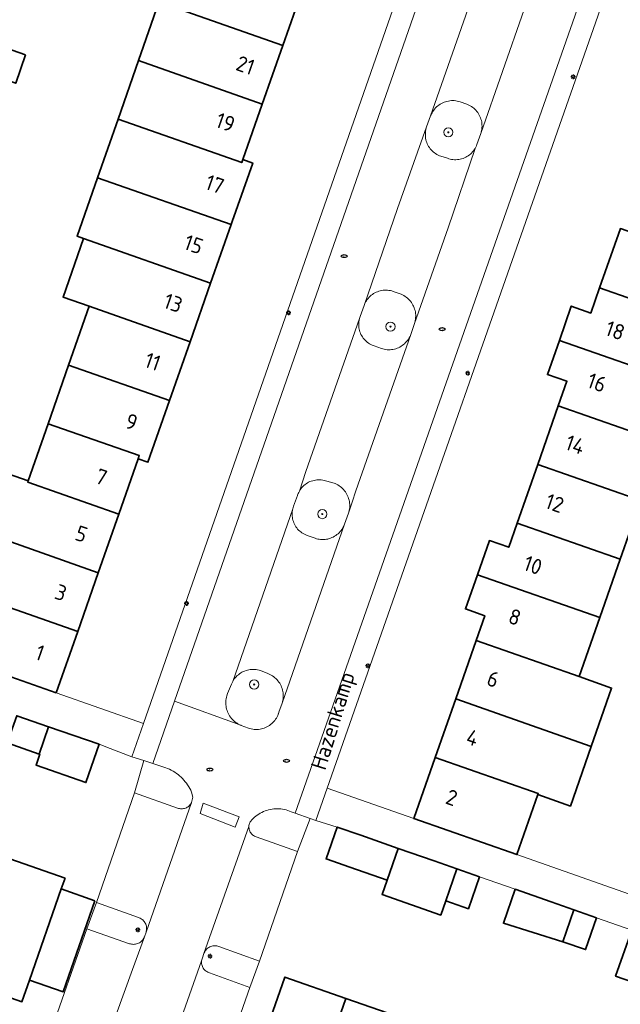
# Model space of a CAD drawing. Header units: metres. Extents: x 152610 to 160096, y 456114 to 462495.
# Tile 815 of 938: x 158101 to 158153, y 461413 to 461499. Entities that reach past the tile are written whole.
import ezdxf
from ezdxf.enums import TextEntityAlignment as Align

# ---------------------------------------------------------------- set-up
doc = ezdxf.new("R2010")
doc.units = ezdxf.units.M
doc.header["$LTSCALE"] = 0.5
doc.layers.get('0').update_dxf_attribs({"linetype": 'CONTINUOUS'})
for name, color, linetype, lineweight in [('B-PV-GR-BEPLANTING_CULTUUR_BODEMBEDEKKER-GV', 251, 'CONTINUOUS', 18), ('B-PV-GR-BEPLANTING_CULTUUR_HEESTERS-GV', 251, 'CONTINUOUS', 18), ('B-PV-GR-BOOM-S', 251, 'CONTINUOUS', 25), ('B-PV-IE-MEUBILAIR-S', 251, 'CONTINUOUS', 25), ('B-PV-OG-BEBOUWING-GV', 6, 'CONTINUOUS', 35), ('B-PV-OG-BEBOUWING-T18', 1, 'CONTINUOUS', 18), ('B-PV-OG-TOPOGRAFIE-T18', 1, 'CONTINUOUS', 18), ('B-PV-VH-OPENVERHARDING_BETONSTRAATSTEEN-GV', 251, 'CONTINUOUS', 18)]:
    doc.layers.add(name, color=color, linetype=linetype, lineweight=lineweight)
doc.styles.add('NLCS-ISO', font='NLCS-ISO.ttf')
doc.styles.add('NLCS-ISO-M750-T18', font='NLCS-ISO.ttf', dxfattribs={"height": 1.35})

# ---------------------------------------------------------------- blocks, each defined once
blk = doc.blocks.new('SIE-MEUBILAIR_PAAL_LICHTMAST-SO')
for points in [[(-0.62, 0), (-1, 0)], [(-0.71, 0.71), (-0.44, 0.44)], [(0, 1), (0, 0.62)], [(0.44, 0.44), (0.71, 0.71)], [(1, 0), (0.62, 0)], [(-0.71, -0.71), (-0.44, -0.44)], [(0, -0.62), (0, -1)], [(0.44, -0.44), (0.71, -0.71)]]:
    blk.add_lwpolyline(points)
blk.add_circle((0, 0), 0.5)
blk = doc.blocks.new('SIE-MEUBILAIR_PUT_RIOOLPUT-SO')
blk.add_ellipse((0, 0), major_axis=(1.25, 0), ratio=0.54)
at = {"style": 'NLCS-ISO'}
blk.add_text('ri', height=0.75, dxfattribs=at).set_placement((-0.04, 0.07), align=Align.MIDDLE_CENTER)
blk = doc.blocks.new('SGR-BOOM_GBKN-SO')
at = {"linetype": 'ByBlock', "lineweight": 18}
h = blk.add_hatch(color=0, dxfattribs=at)
h.dxf.hatch_style = 1
edge = h.paths.add_edge_path()
edge.add_arc((0, 0), 0.25, 0, 360)
at = {"color": 0, "linetype": 'ByBlock', "lineweight": 18}
for radius in [2, 0.25]:
    blk.add_circle((0, 0), radius, dxfattribs=at)
at = {"color": 0, "linetype": 'ByBlock', "lineweight": 18, "style": 'NLCS-ISO'}
blk.add_attdef('SOORT', (2.5, 0), '', height=1.5, dxfattribs=at)

msp = doc.modelspace()

# ---------------------------------------------------------------- linework, layer by layer
at = {"layer": 'B-PV-GR-BEPLANTING_CULTUUR_BODEMBEDEKKER-GV', "flags": 128}
for points in [[(158112.771, 461434.391), (158112.002, 461434.64), (158111.18, 461431.84), (158114.92, 461430.51), (158115.004, 461430.482), (158115.091, 461430.461), (158115.179, 461430.449), (158115.268, 461430.444), (158115.357, 461430.448), (158115.445, 461430.459), (158115.532, 461430.478), (158115.617, 461430.505), (158115.699, 461430.54), (158115.777, 461430.581), (158115.852, 461430.63), (158115.922, 461430.685), (158115.986, 461430.746), (158116.045, 461430.813), (158116.098, 461430.884), (158116.144, 461430.96), (158116.162, 461430.995), (158116.266, 461431.449), (158116.15, 461431.9), (158116.077, 461432.061), (158115.996, 461432.218), (158115.909, 461432.371), (158115.814, 461432.521), (158115.713, 461432.666), (158115.606, 461432.806), (158115.492, 461432.941), (158115.372, 461433.071), (158115.247, 461433.195), (158115.116, 461433.313), (158114.979, 461433.426), (158114.838, 461433.532), (158114.692, 461433.632), (158114.542, 461433.725), (158114.388, 461433.811), (158114.23, 461433.89), (158114.069, 461433.962), (158113.92, 461434.02)], [(158123.773, 461430.443), (158123.619, 461430.447), (158123.464, 461430.444), (158123.31, 461430.433), (158123.157, 461430.413), (158123.005, 461430.386), (158122.854, 461430.351), (158122.705, 461430.308), (158122.559, 461430.258), (158122.416, 461430.2), (158122.276, 461430.135), (158122.139, 461430.062), (158122.006, 461429.983), (158121.878, 461429.897), (158121.754, 461429.804), (158121.635, 461429.705), (158121.522, 461429.6), (158121.414, 461429.49), (158121.312, 461429.374), (158121.26, 461429.31), (158121.222, 461429.234), (158121.192, 461429.155), (158121.169, 461429.074), (158121.153, 461428.99), (158121.146, 461428.906), (158121.147, 461428.821), (158121.155, 461428.737), (158121.172, 461428.654), (158121.196, 461428.573), (158121.228, 461428.494), (158121.268, 461428.419), (158121.314, 461428.348), (158121.366, 461428.282), (158121.425, 461428.22), (158121.489, 461428.165), (158121.558, 461428.116), (158121.631, 461428.074), (158121.708, 461428.038), (158121.787, 461428.011), (158121.79, 461428.01), (158125.39, 461426.74), (158126.486, 461429.612), (158125.185, 461430.063), (158124.82, 461430.19), (158124.677, 461430.249), (158124.531, 461430.301), (158124.383, 461430.345), (158124.233, 461430.381), (158124.081, 461430.409), (158123.928, 461430.43)], [(158111.54, 461420.98), (158107.88, 461422.3), (158107.05, 461420.01), (158110.74, 461418.71), (158110.828, 461418.683), (158110.917, 461418.664), (158111.008, 461418.653), (158111.099, 461418.65), (158111.19, 461418.655), (158111.281, 461418.668), (158111.37, 461418.689), (158111.457, 461418.717), (158111.541, 461418.753), (158111.622, 461418.796), (158111.698, 461418.846), (158111.77, 461418.903), (158111.837, 461418.966), (158111.898, 461419.034), (158111.952, 461419.107), (158112, 461419.185), (158112.041, 461419.266), (158112.06, 461419.31), (158112.19, 461419.71), (158112.215, 461419.796), (158112.231, 461419.884), (158112.24, 461419.973), (158112.241, 461420.062), (158112.234, 461420.151), (158112.219, 461420.239), (158112.196, 461420.325), (158112.166, 461420.409), (158112.128, 461420.49), (158112.083, 461420.567), (158112.031, 461420.64), (158111.973, 461420.708), (158111.909, 461420.771), (158111.84, 461420.827), (158111.766, 461420.877), (158111.688, 461420.921), (158111.606, 461420.957)], [(158118.277, 461418.52), (158118.187, 461418.524), (158118.097, 461418.52), (158118.007, 461418.509), (158117.919, 461418.489), (158117.833, 461418.462), (158117.75, 461418.427), (158117.67, 461418.385), (158117.594, 461418.336), (158117.523, 461418.28), (158117.457, 461418.219), (158117.397, 461418.152), (158117.343, 461418.079), (158117.296, 461418.003), (158117.255, 461417.922), (158117.23, 461417.86), (158117.11, 461417.47), (158117.077, 461417.391), (158117.051, 461417.309), (158117.033, 461417.225), (158117.023, 461417.14), (158117.021, 461417.054), (158117.027, 461416.969), (158117.041, 461416.884), (158117.063, 461416.801), (158117.093, 461416.72), (158117.129, 461416.643), (158117.173, 461416.569), (158117.224, 461416.5), (158117.28, 461416.435), (158117.343, 461416.377), (158117.411, 461416.324), (158117.483, 461416.278), (158117.559, 461416.239), (158117.639, 461416.207), (158117.721, 461416.182), (158117.73, 461416.18), (158121.23, 461414.9), (158122.07, 461417.18), (158118.54, 461418.46), (158118.454, 461418.488), (158118.366, 461418.508)]]:
    msp.add_lwpolyline(points, close=True, dxfattribs=at)
at = {"layer": 'B-PV-GR-BEPLANTING_CULTUUR_HEESTERS-GV', "flags": 128}
for points in [[(158139.025, 461492.066), (158138.897, 461492.07), (158138.768, 461492.066), (158138.64, 461492.054), (158138.513, 461492.034), (158138.387, 461492.007), (158138.263, 461491.972), (158138.142, 461491.929), (158138.023, 461491.878), (158137.908, 461491.82), (158137.797, 461491.756), (158137.69, 461491.684), (158137.588, 461491.606), (158137.49, 461491.522), (158137.399, 461491.432), (158137.312, 461491.336), (158137.232, 461491.235), (158137.159, 461491.13), (158137.092, 461491.02), (158137.032, 461490.906), (158136.979, 461490.788), (158136.96, 461490.74), (158136.62, 461489.79), (158136.581, 461489.67), (158136.551, 461489.547), (158136.527, 461489.423), (158136.512, 461489.298), (158136.505, 461489.172), (158136.506, 461489.045), (158136.514, 461488.919), (158136.531, 461488.794), (158136.556, 461488.67), (158136.588, 461488.548), (158136.628, 461488.428), (158136.676, 461488.311), (158136.731, 461488.197), (158136.793, 461488.087), (158136.861, 461487.981), (158136.937, 461487.88), (158137.018, 461487.783), (158137.106, 461487.692), (158137.199, 461487.607), (158137.297, 461487.528), (158137.401, 461487.455), (158137.508, 461487.389), (158137.62, 461487.329), (158137.735, 461487.277), (158137.853, 461487.232), (158137.86, 461487.23), (158138.42, 461487.05), (158138.54, 461487.01), (158138.662, 461486.977), (158138.786, 461486.953), (158138.912, 461486.936), (158139.038, 461486.927), (158139.164, 461486.927), (158139.291, 461486.934), (158139.416, 461486.949), (158139.541, 461486.972), (158139.663, 461487.003), (158139.784, 461487.041), (158139.901, 461487.087), (158140.016, 461487.141), (158140.127, 461487.201), (158140.234, 461487.269), (158140.337, 461487.343), (158140.434, 461487.424), (158140.527, 461487.51), (158140.613, 461487.602), (158140.694, 461487.699), (158140.768, 461487.802), (158140.836, 461487.909), (158140.897, 461488.019), (158140.951, 461488.134), (158140.997, 461488.252), (158141, 461488.26), (158141.33, 461489.21), (158141.367, 461489.332), (158141.397, 461489.455), (158141.419, 461489.581), (158141.432, 461489.707), (158141.438, 461489.834), (158141.436, 461489.961), (158141.426, 461490.088), (158141.408, 461490.214), (158141.382, 461490.339), (158141.348, 461490.461), (158141.307, 461490.582), (158141.258, 461490.699), (158141.202, 461490.813), (158141.139, 461490.924), (158141.068, 461491.03), (158140.992, 461491.131), (158140.909, 461491.228), (158140.82, 461491.319), (158140.726, 461491.405), (158140.627, 461491.484), (158140.523, 461491.557), (158140.414, 461491.623), (158140.301, 461491.682), (158140.185, 461491.734), (158140.12, 461491.76), (158139.53, 461491.97), (158139.406, 461492.006), (158139.281, 461492.034), (158139.153, 461492.054)], [(158133.214, 461475.571), (158133.088, 461475.577), (158132.961, 461475.574), (158132.835, 461475.564), (158132.709, 461475.545), (158132.585, 461475.519), (158132.463, 461475.485), (158132.343, 461475.443), (158132.226, 461475.394), (158132.113, 461475.338), (158132.003, 461475.274), (158131.898, 461475.204), (158131.797, 461475.127), (158131.701, 461475.044), (158131.611, 461474.955), (158131.526, 461474.861), (158131.447, 461474.761), (158131.375, 461474.657), (158131.31, 461474.549), (158131.251, 461474.436), (158131.2, 461474.32), (158131.17, 461474.24), (158130.84, 461473.29), (158130.774, 461473.102), (158130.736, 461472.931), (158130.718, 461472.808), (158130.707, 461472.684), (158130.704, 461472.559), (158130.709, 461472.435), (158130.722, 461472.311), (158130.742, 461472.188), (158130.771, 461472.067), (158130.808, 461471.948), (158130.852, 461471.831), (158130.903, 461471.718), (158130.962, 461471.608), (158131.027, 461471.502), (158131.099, 461471.4), (158131.178, 461471.303), (158131.262, 461471.212), (158131.353, 461471.126), (158131.448, 461471.046), (158131.549, 461470.972), (158131.654, 461470.905), (158131.763, 461470.845), (158131.876, 461470.792), (158131.992, 461470.747), (158132.04, 461470.73), (158132.68, 461470.5), (158132.802, 461470.463), (158132.925, 461470.433), (158133.051, 461470.411), (158133.177, 461470.397), (158133.304, 461470.391), (158133.432, 461470.394), (158133.558, 461470.404), (158133.685, 461470.422), (158133.809, 461470.448), (158133.932, 461470.481), (158134.052, 461470.523), (158134.17, 461470.571), (158134.284, 461470.627), (158134.394, 461470.69), (158134.501, 461470.76), (158134.602, 461470.837), (158134.699, 461470.92), (158134.79, 461471.008), (158134.876, 461471.103), (158134.955, 461471.202), (158135.028, 461471.306), (158135.095, 461471.415), (158135.154, 461471.527), (158135.207, 461471.643), (158135.24, 461471.73), (158135.56, 461472.67), (158135.597, 461472.793), (158135.626, 461472.917), (158135.648, 461473.044), (158135.661, 461473.171), (158135.666, 461473.299), (158135.664, 461473.427), (158135.653, 461473.555), (158135.635, 461473.682), (158135.609, 461473.807), (158135.575, 461473.931), (158135.533, 461474.052), (158135.484, 461474.17), (158135.427, 461474.285), (158135.363, 461474.396), (158135.293, 461474.503), (158135.216, 461474.606), (158135.133, 461474.703), (158135.044, 461474.795), (158134.949, 461474.882), (158134.85, 461474.962), (158134.745, 461475.036), (158134.636, 461475.103), (158134.523, 461475.163), (158134.406, 461475.216), (158134.32, 461475.25), (158133.71, 461475.47), (158133.589, 461475.507), (158133.465, 461475.536), (158133.34, 461475.558)], [(158127.317, 461459.073), (158127.192, 461459.074), (158127.066, 461459.067), (158126.942, 461459.052), (158126.818, 461459.028), (158126.697, 461458.998), (158126.577, 461458.959), (158126.46, 461458.913), (158126.347, 461458.86), (158126.237, 461458.799), (158126.131, 461458.732), (158126.03, 461458.658), (158125.933, 461458.577), (158125.842, 461458.491), (158125.757, 461458.399), (158125.677, 461458.302), (158125.604, 461458.2), (158125.538, 461458.093), (158125.478, 461457.983), (158125.426, 461457.869), (158125.381, 461457.752), (158125.37, 461457.72), (158125.04, 461456.78), (158124.999, 461456.662), (158124.965, 461456.542), (158124.938, 461456.42), (158124.92, 461456.296), (158124.91, 461456.172), (158124.908, 461456.047), (158124.913, 461455.922), (158124.927, 461455.798), (158124.949, 461455.675), (158124.978, 461455.554), (158125.015, 461455.434), (158125.06, 461455.318), (158125.112, 461455.204), (158125.171, 461455.094), (158125.237, 461454.988), (158125.31, 461454.887), (158125.389, 461454.79), (158125.474, 461454.698), (158125.565, 461454.613), (158125.661, 461454.533), (158125.762, 461454.46), (158125.868, 461454.393), (158125.977, 461454.333), (158126.091, 461454.28), (158126.207, 461454.234), (158126.22, 461454.23), (158126.9, 461453.99), (158127.02, 461453.951), (158127.143, 461453.92), (158127.267, 461453.896), (158127.392, 461453.881), (158127.518, 461453.873), (158127.644, 461453.873), (158127.771, 461453.882), (158127.896, 461453.898), (158128.02, 461453.922), (158128.142, 461453.954), (158128.262, 461453.994), (158128.379, 461454.041), (158128.493, 461454.095), (158128.604, 461454.157), (158128.71, 461454.225), (158128.811, 461454.301), (158128.908, 461454.382), (158128.999, 461454.469), (158129.085, 461454.562), (158129.165, 461454.66), (158129.238, 461454.763), (158129.304, 461454.87), (158129.364, 461454.982), (158129.416, 461455.097), (158129.46, 461455.21), (158129.818, 461456.164), (158129.855, 461456.288), (158129.884, 461456.414), (158129.905, 461456.541), (158129.918, 461456.67), (158129.923, 461456.799), (158129.92, 461456.929), (158129.909, 461457.057), (158129.891, 461457.185), (158129.864, 461457.312), (158129.83, 461457.436), (158129.788, 461457.559), (158129.738, 461457.678), (158129.681, 461457.794), (158129.617, 461457.907), (158129.547, 461458.015), (158129.47, 461458.118), (158129.386, 461458.217), (158129.297, 461458.31), (158129.201, 461458.398), (158129.101, 461458.479), (158128.996, 461458.555), (158128.886, 461458.623), (158128.773, 461458.685), (158128.656, 461458.739), (158128.58, 461458.77), (158127.93, 461458.95), (158127.811, 461458.99), (158127.69, 461459.023), (158127.567, 461459.047), (158127.442, 461459.064)], [(158121.651, 461442.568), (158121.523, 461442.573), (158121.396, 461442.57), (158121.269, 461442.559), (158121.142, 461442.54), (158121.018, 461442.513), (158120.895, 461442.478), (158120.775, 461442.435), (158120.657, 461442.386), (158120.543, 461442.328), (158120.433, 461442.264), (158120.327, 461442.194), (158120.226, 461442.116), (158120.129, 461442.032), (158120.038, 461441.943), (158119.953, 461441.848), (158119.874, 461441.748), (158119.802, 461441.643), (158119.736, 461441.534), (158119.677, 461441.42), (158119.625, 461441.304), (158119.618, 461441.285), (158119.29, 461440.47), (158119.22, 461440.28), (158119.187, 461440.154), (158119.161, 461440.026), (158119.144, 461439.897), (158119.135, 461439.767), (158119.133, 461439.637), (158119.139, 461439.506), (158119.154, 461439.377), (158119.176, 461439.249), (158119.207, 461439.122), (158119.244, 461438.997), (158119.29, 461438.875), (158119.343, 461438.756), (158119.403, 461438.64), (158119.47, 461438.528), (158119.544, 461438.421), (158119.624, 461438.318), (158119.71, 461438.221), (158119.803, 461438.128), (158119.9, 461438.042), (158120.003, 461437.962), (158120.111, 461437.889), (158120.223, 461437.822), (158120.338, 461437.762), (158120.445, 461437.713), (158120.458, 461437.709), (158120.48, 461437.7), (158121.11, 461437.47), (158121.231, 461437.431), (158121.354, 461437.399), (158121.479, 461437.375), (158121.606, 461437.359), (158121.733, 461437.351), (158121.86, 461437.351), (158121.987, 461437.359), (158122.113, 461437.374), (158122.238, 461437.398), (158122.361, 461437.43), (158122.482, 461437.469), (158122.601, 461437.516), (158122.716, 461437.57), (158122.827, 461437.631), (158122.935, 461437.699), (158123.038, 461437.774), (158123.136, 461437.855), (158123.229, 461437.942), (158123.316, 461438.035), (158123.397, 461438.133), (158123.472, 461438.236), (158123.54, 461438.344), (158123.601, 461438.455), (158123.656, 461438.57), (158123.702, 461438.689), (158123.71, 461438.71), (158123.75, 461438.86), (158124.03, 461439.64), (158124.066, 461439.763), (158124.095, 461439.889), (158124.115, 461440.016), (158124.128, 461440.143), (158124.133, 461440.272), (158124.13, 461440.4), (158124.119, 461440.528), (158124.1, 461440.656), (158124.073, 461440.781), (158124.038, 461440.905), (158123.995, 461441.026), (158123.946, 461441.145), (158123.888, 461441.26), (158123.824, 461441.371), (158123.753, 461441.479), (158123.676, 461441.581), (158123.592, 461441.679), (158123.502, 461441.771), (158123.407, 461441.857), (158123.307, 461441.937), (158123.201, 461442.011), (158123.092, 461442.078), (158122.978, 461442.139), (158122.861, 461442.192), (158122.79, 461442.22), (158122.15, 461442.47), (158122.028, 461442.506), (158121.903, 461442.535), (158121.777, 461442.556)]]:
    msp.add_lwpolyline(points, close=True, dxfattribs=at)
at = {"layer": 'B-PV-OG-BEBOUWING-GV', "flags": 128}
for points in [[(158117.926, 461504.733), (158116.537, 461505.22), (158115.506, 461504.783), (158113.98, 461500.418), (158115.171, 461500), (158124.096, 461496.869), (158125.193, 461500), (158125.874, 461501.944), (158119.435, 461504.204), (158119.55, 461504.53), (158118.04, 461505.06)], [(158113.98, 461500.418), (158113.318, 461500.65), (158111.537, 461495.554), (158122.311, 461491.775), (158124.096, 461496.869), (158115.171, 461500)], [(158101.71, 461496.04), (158099.35, 461496.87), (158098.49, 461494.407), (158100.849, 461493.579)], [(158122.311, 461491.775), (158111.537, 461495.554), (158109.755, 461490.456), (158120.526, 461486.678), (158120.616, 461486.936)], [(158120.526, 461486.678), (158109.755, 461490.456), (158109.754, 461490.453), (158107.973, 461485.359), (158119.59, 461481.284), (158119.68, 461481.54), (158121.477, 461486.632), (158120.616, 461486.936)], [(158119.59, 461481.284), (158107.973, 461485.359), (158106.19, 461480.261), (158106.751, 461480.064), (158117.806, 461476.187)], [(158162.444, 461477.803), (158153.483, 461480.94), (158151.676, 461475.775), (158160.636, 461472.639)], [(158117.806, 461476.187), (158106.751, 461480.064), (158104.969, 461474.967), (158107.239, 461474.171), (158116.022, 461471.091)], [(158160.636, 461472.639), (158151.676, 461475.775), (158150.91, 461473.585), (158149.21, 461474.184), (158148.17, 461471.208), (158158.83, 461467.481)], [(158116.022, 461471.091), (158107.239, 461474.171), (158105.45, 461469.056), (158114.232, 461465.975)], [(158158.83, 461467.481), (158148.17, 461471.208), (158147.13, 461468.234), (158148.828, 461467.645), (158148.079, 461465.507), (158157.041, 461462.37)], [(158114.232, 461465.975), (158105.45, 461469.056), (158103.667, 461463.958), (158111.597, 461461.176), (158111.5, 461460.9), (158112.35, 461460.6)], [(158157.041, 461462.37), (158148.079, 461465.507), (158146.294, 461460.413), (158155.258, 461457.276)], [(158111.597, 461461.176), (158103.667, 461463.958), (158101.928, 461458.984), (158101.888, 461458.87), (158109.818, 461456.089), (158111.5, 461460.9)], [(158101.928, 461458.984), (158099.097, 461459.977), (158097.274, 461454.766), (158108.035, 461450.992), (158109.818, 461456.089), (158101.888, 461458.87)], [(158155.258, 461457.276), (158146.294, 461460.413), (158144.507, 461455.314), (158153.472, 461452.176)], [(158108.035, 461450.992), (158097.274, 461454.766), (158095.485, 461449.65), (158106.246, 461445.875)], [(158153.472, 461452.176), (158144.507, 461455.314), (158143.768, 461453.204), (158142.076, 461453.791), (158141.032, 461450.815), (158151.688, 461447.079)], [(158151.688, 461447.079), (158141.032, 461450.815), (158139.99, 461447.843), (158141.681, 461447.246), (158140.932, 461445.103), (158149.897, 461441.964)], [(158106.246, 461445.875), (158095.485, 461449.65), (158093.616, 461444.307), (158096.45, 461443.32), (158104.38, 461440.54)], [(158149.897, 461441.964), (158140.932, 461445.103), (158139.151, 461440.007), (158150.945, 461435.878), (158152.72, 461440.947), (158149.891, 461441.946)], [(158150.945, 461435.878), (158139.151, 461440.007), (158137.369, 461434.909), (158146.33, 461431.772), (158146.297, 461431.678), (158149.128, 461430.686)], [(158103.703, 461437.59), (158100.93, 461438.55), (158100.11, 461436.18), (158102.874, 461435.212)], [(158108.112, 461436.065), (158103.703, 461437.59), (158102.874, 461435.212), (158102.944, 461435.187), (158102.617, 461434.252), (158106.959, 461432.733)], [(158146.33, 461431.772), (158137.369, 461434.909), (158135.51, 461429.59), (158144.47, 461426.46), (158146.297, 461431.678)], [(158130.891, 461428.138), (158128.833, 461428.857), (158127.863, 461426.081), (158129.921, 461425.363), (158133.176, 461424.225), (158134.146, 461427)], [(158137.263, 461425.911), (158134.146, 461427), (158133.176, 461424.225), (158132.743, 461422.987), (158137.845, 461421.204), (158138.276, 461422.443), (158139.246, 461425.218)], [(158105.139, 461424.412), (158099.757, 461426.291), (158098.775, 461423.457), (158096.009, 461415.523), (158101.38, 461413.65), (158102.039, 461415.538), (158104.809, 461423.468)], [(158141.228, 461424.525), (158139.246, 461425.218), (158138.276, 461422.443), (158140.258, 461421.75)], [(158107.736, 461422.446), (158104.809, 461423.468), (158102.039, 461415.538), (158104.967, 461414.516)], [(158148.465, 461418.882), (158149.435, 461421.657), (158147.453, 461422.35), (158144.331, 461423.441), (158143.304, 461420.493)], [(158151.417, 461420.964), (158149.435, 461421.657), (158148.465, 461418.882), (158150.447, 461418.189)], [(158155.829, 461416.308), (158156.799, 461419.083), (158154.817, 461419.776), (158154.467, 461419.898), (158153.068, 461415.89), (158155.399, 461415.077)], [(158129.582, 461413.943), (158124.27, 461415.8), (158121.13, 461406.84), (158126.45, 461404.982)], [(158134.682, 461412.161), (158129.582, 461413.943), (158126.45, 461404.982), (158131.551, 461403.2)]]:
    msp.add_lwpolyline(points, close=True, dxfattribs=at)
at = {"layer": 'B-PV-VH-OPENVERHARDING_BETONSTRAATSTEEN-GV', "flags": 128}
for points in [[(158138.094, 461506.905), (158137.831, 461508.269), (158136.3, 461507.531), (158133.67, 461500), (158111.97, 461437.86), (158110.95, 461434.98), (158112.002, 461434.64), (158112.771, 461434.391), (158114.668, 461439.822), (158135.683, 461500)], [(158151.9, 461500.5), (158150.107, 461501.128), (158149.932, 461500.628), (158149.712, 461500), (158125.185, 461430.063), (158126.486, 461429.612), (158126.98, 461429.44), (158127.961, 461432.237), (158151.725, 461500)], [(158136.581, 461489.67), (158136.62, 461489.79), (158134.07, 461482.69), (158131.17, 461474.24), (158131.2, 461474.32), (158131.251, 461474.436), (158131.31, 461474.549), (158131.375, 461474.657), (158131.447, 461474.761), (158131.526, 461474.861), (158131.611, 461474.955), (158131.701, 461475.044), (158131.797, 461475.127), (158131.898, 461475.204), (158132.003, 461475.274), (158132.113, 461475.338), (158132.226, 461475.394), (158132.343, 461475.443), (158132.463, 461475.485), (158132.585, 461475.519), (158132.709, 461475.545), (158132.835, 461475.564), (158132.961, 461475.574), (158133.088, 461475.577), (158133.214, 461475.571), (158133.34, 461475.558), (158133.465, 461475.536), (158133.589, 461475.507), (158133.71, 461475.47), (158134.32, 461475.25), (158134.406, 461475.216), (158134.523, 461475.163), (158134.636, 461475.103), (158134.745, 461475.036), (158134.85, 461474.962), (158134.949, 461474.882), (158135.044, 461474.795), (158135.133, 461474.703), (158135.216, 461474.606), (158135.293, 461474.503), (158135.363, 461474.396), (158135.427, 461474.285), (158135.484, 461474.17), (158135.533, 461474.052), (158135.575, 461473.931), (158135.609, 461473.807), (158135.635, 461473.682), (158135.653, 461473.555), (158135.664, 461473.427), (158135.666, 461473.299), (158135.661, 461473.171), (158135.648, 461473.044), (158135.626, 461472.917), (158135.597, 461472.793), (158135.56, 461472.67), (158138.49, 461480.99), (158140.836, 461487.909), (158140.768, 461487.802), (158140.694, 461487.699), (158140.613, 461487.602), (158140.527, 461487.51), (158140.434, 461487.424), (158140.337, 461487.343), (158140.234, 461487.269), (158140.127, 461487.201), (158140.016, 461487.141), (158139.901, 461487.087), (158139.784, 461487.041), (158139.663, 461487.003), (158139.541, 461486.972), (158139.416, 461486.949), (158139.291, 461486.934), (158139.164, 461486.927), (158139.038, 461486.927), (158138.912, 461486.936), (158138.786, 461486.953), (158138.662, 461486.977), (158138.54, 461487.01), (158138.42, 461487.05), (158137.86, 461487.23), (158137.853, 461487.232), (158137.735, 461487.277), (158137.62, 461487.329), (158137.508, 461487.389), (158137.401, 461487.455), (158137.297, 461487.528), (158137.199, 461487.607), (158137.106, 461487.692), (158137.018, 461487.783), (158136.937, 461487.88), (158136.861, 461487.981), (158136.793, 461488.087), (158136.731, 461488.197), (158136.676, 461488.311), (158136.628, 461488.428), (158136.588, 461488.548), (158136.556, 461488.67), (158136.531, 461488.794), (158136.514, 461488.919), (158136.506, 461489.045), (158136.505, 461489.172), (158136.512, 461489.298), (158136.527, 461489.423), (158136.551, 461489.547)], [(158130.736, 461472.931), (158130.774, 461473.102), (158126.11, 461459.8), (158125.538, 461458.093), (158125.604, 461458.2), (158125.677, 461458.302), (158125.757, 461458.399), (158125.842, 461458.491), (158125.933, 461458.577), (158126.03, 461458.658), (158126.131, 461458.732), (158126.237, 461458.799), (158126.347, 461458.86), (158126.46, 461458.913), (158126.577, 461458.959), (158126.697, 461458.998), (158126.818, 461459.028), (158126.942, 461459.052), (158127.066, 461459.067), (158127.192, 461459.074), (158127.317, 461459.073), (158127.442, 461459.064), (158127.567, 461459.047), (158127.69, 461459.023), (158127.811, 461458.99), (158127.93, 461458.95), (158128.58, 461458.77), (158128.656, 461458.739), (158128.773, 461458.685), (158128.886, 461458.623), (158128.996, 461458.555), (158129.101, 461458.479), (158129.201, 461458.398), (158129.297, 461458.31), (158129.386, 461458.217), (158129.47, 461458.118), (158129.547, 461458.015), (158129.617, 461457.907), (158129.681, 461457.794), (158129.738, 461457.678), (158129.788, 461457.559), (158129.83, 461457.436), (158129.864, 461457.312), (158129.891, 461457.185), (158129.909, 461457.057), (158129.92, 461456.929), (158129.923, 461456.799), (158129.918, 461456.67), (158129.905, 461456.541), (158129.884, 461456.414), (158129.855, 461456.288), (158129.818, 461456.164), (158130.149, 461457.137), (158130.45, 461458.12), (158135.24, 461471.73), (158135.207, 461471.643), (158135.154, 461471.527), (158135.095, 461471.415), (158135.028, 461471.306), (158134.955, 461471.202), (158134.876, 461471.103), (158134.79, 461471.008), (158134.699, 461470.92), (158134.602, 461470.837), (158134.501, 461470.76), (158134.394, 461470.69), (158134.284, 461470.627), (158134.17, 461470.571), (158134.052, 461470.523), (158133.932, 461470.481), (158133.809, 461470.448), (158133.685, 461470.422), (158133.558, 461470.404), (158133.432, 461470.394), (158133.304, 461470.391), (158133.177, 461470.397), (158133.051, 461470.411), (158132.925, 461470.433), (158132.802, 461470.463), (158132.68, 461470.5), (158132.04, 461470.73), (158131.992, 461470.747), (158131.876, 461470.792), (158131.763, 461470.845), (158131.654, 461470.905), (158131.549, 461470.972), (158131.448, 461471.046), (158131.353, 461471.126), (158131.262, 461471.212), (158131.178, 461471.303), (158131.099, 461471.4), (158131.027, 461471.502), (158130.962, 461471.608), (158130.903, 461471.718), (158130.852, 461471.831), (158130.808, 461471.948), (158130.771, 461472.067), (158130.742, 461472.188), (158130.722, 461472.311), (158130.709, 461472.435), (158130.704, 461472.559), (158130.707, 461472.684), (158130.718, 461472.808)], [(158124.938, 461456.42), (158124.965, 461456.542), (158119.736, 461441.534), (158119.802, 461441.643), (158119.874, 461441.748), (158119.953, 461441.848), (158120.038, 461441.943), (158120.129, 461442.032), (158120.226, 461442.116), (158120.327, 461442.194), (158120.433, 461442.264), (158120.543, 461442.328), (158120.657, 461442.386), (158120.775, 461442.435), (158120.895, 461442.478), (158121.018, 461442.513), (158121.142, 461442.54), (158121.269, 461442.559), (158121.396, 461442.57), (158121.523, 461442.573), (158121.651, 461442.568), (158121.777, 461442.556), (158121.903, 461442.535), (158122.028, 461442.506), (158122.15, 461442.47), (158122.79, 461442.22), (158122.861, 461442.192), (158122.978, 461442.139), (158123.092, 461442.078), (158123.201, 461442.011), (158123.307, 461441.937), (158123.407, 461441.857), (158123.502, 461441.771), (158123.592, 461441.679), (158123.676, 461441.581), (158123.753, 461441.479), (158123.824, 461441.371), (158123.888, 461441.26), (158123.946, 461441.145), (158123.995, 461441.026), (158124.038, 461440.905), (158124.073, 461440.781), (158124.1, 461440.656), (158124.119, 461440.528), (158124.13, 461440.4), (158124.133, 461440.272), (158124.128, 461440.143), (158124.115, 461440.016), (158124.095, 461439.889), (158124.066, 461439.763), (158124.03, 461439.64), (158129.46, 461455.21), (158129.416, 461455.097), (158129.364, 461454.982), (158129.304, 461454.87), (158129.238, 461454.763), (158129.165, 461454.66), (158129.085, 461454.562), (158128.999, 461454.469), (158128.908, 461454.382), (158128.811, 461454.301), (158128.71, 461454.225), (158128.604, 461454.157), (158128.493, 461454.095), (158128.379, 461454.041), (158128.262, 461453.994), (158128.142, 461453.954), (158128.02, 461453.922), (158127.896, 461453.898), (158127.771, 461453.882), (158127.644, 461453.873), (158127.518, 461453.873), (158127.392, 461453.881), (158127.267, 461453.896), (158127.143, 461453.92), (158127.02, 461453.951), (158126.9, 461453.99), (158126.22, 461454.23), (158126.207, 461454.234), (158126.091, 461454.28), (158125.977, 461454.333), (158125.868, 461454.393), (158125.762, 461454.46), (158125.661, 461454.533), (158125.565, 461454.613), (158125.474, 461454.698), (158125.389, 461454.79), (158125.31, 461454.887), (158125.237, 461454.988), (158125.171, 461455.094), (158125.112, 461455.204), (158125.06, 461455.318), (158125.015, 461455.434), (158124.978, 461455.554), (158124.949, 461455.675), (158124.927, 461455.798), (158124.913, 461455.922), (158124.908, 461456.047), (158124.91, 461456.172), (158124.92, 461456.296)], [(158114.92, 461430.51), (158111.18, 461431.84), (158107.88, 461422.3), (158111.54, 461420.98), (158111.606, 461420.957), (158111.688, 461420.921), (158111.766, 461420.877), (158111.84, 461420.827), (158111.909, 461420.771), (158111.973, 461420.708), (158112.031, 461420.64), (158112.083, 461420.567), (158112.128, 461420.49), (158112.166, 461420.409), (158112.196, 461420.325), (158112.219, 461420.239), (158112.234, 461420.151), (158112.241, 461420.062), (158112.24, 461419.973), (158112.231, 461419.884), (158112.215, 461419.796), (158112.19, 461419.71), (158116.162, 461430.995), (158116.144, 461430.96), (158116.098, 461430.884), (158116.045, 461430.813), (158115.986, 461430.746), (158115.922, 461430.685), (158115.852, 461430.63), (158115.777, 461430.581), (158115.699, 461430.54), (158115.617, 461430.505), (158115.532, 461430.478), (158115.445, 461430.459), (158115.357, 461430.448), (158115.268, 461430.444), (158115.179, 461430.449), (158115.091, 461430.461), (158115.004, 461430.482)], [(158120.287, 461429.741), (158117.172, 461430.925), (158116.898, 461430.041), (158119.941, 461428.845)], [(158116.898, 461430.041), (158117.172, 461430.925), (158120.287, 461429.741), (158119.941, 461428.845)], [(158121.147, 461428.821), (158121.146, 461428.906), (158117.23, 461417.86), (158117.255, 461417.922), (158117.296, 461418.003), (158117.343, 461418.079), (158117.397, 461418.152), (158117.457, 461418.219), (158117.523, 461418.28), (158117.594, 461418.336), (158117.67, 461418.385), (158117.75, 461418.427), (158117.833, 461418.462), (158117.919, 461418.489), (158118.007, 461418.509), (158118.097, 461418.52), (158118.187, 461418.524), (158118.277, 461418.52), (158118.366, 461418.508), (158118.454, 461418.488), (158118.54, 461418.46), (158122.07, 461417.18), (158125.39, 461426.74), (158121.79, 461428.01), (158121.787, 461428.011), (158121.708, 461428.038), (158121.631, 461428.074), (158121.558, 461428.116), (158121.489, 461428.165), (158121.425, 461428.22), (158121.366, 461428.282), (158121.314, 461428.348), (158121.268, 461428.419), (158121.228, 461428.494), (158121.196, 461428.573), (158121.172, 461428.654), (158121.155, 461428.737)], [(158117.023, 461417.14), (158117.033, 461417.225), (158113.4, 461406.94), (158117.89, 461405.39), (158121.23, 461414.9), (158117.73, 461416.18), (158117.721, 461416.182), (158117.639, 461416.207), (158117.559, 461416.239), (158117.483, 461416.278), (158117.411, 461416.324), (158117.343, 461416.377), (158117.28, 461416.435), (158117.224, 461416.5), (158117.173, 461416.569), (158117.129, 461416.643), (158117.093, 461416.72), (158117.063, 461416.801), (158117.041, 461416.884), (158117.027, 461416.969), (158117.021, 461417.054)]]:
    msp.add_lwpolyline(points, close=True, dxfattribs=at)
for points in [[(158145.112, 461500), (158141.33, 461489.21), (158141, 461488.26), (158140.997, 461488.252), (158140.951, 461488.134), (158140.897, 461488.019), (158140.836, 461487.909), (158138.49, 461480.99), (158135.56, 461472.67), (158135.24, 461471.73), (158130.45, 461458.12), (158130.149, 461457.137), (158129.818, 461456.164), (158129.46, 461455.21), (158124.03, 461439.64), (158123.75, 461438.86), (158123.71, 461438.71), (158123.702, 461438.689), (158123.656, 461438.57), (158123.601, 461438.455), (158123.54, 461438.344), (158123.472, 461438.236), (158123.397, 461438.133), (158123.316, 461438.035), (158123.229, 461437.942), (158123.136, 461437.855), (158123.038, 461437.774), (158122.935, 461437.699), (158122.827, 461437.631), (158122.716, 461437.57), (158122.601, 461437.516), (158122.482, 461437.469), (158122.361, 461437.43), (158122.238, 461437.398), (158122.113, 461437.374), (158121.987, 461437.359), (158121.86, 461437.351), (158121.733, 461437.351), (158121.606, 461437.359), (158121.479, 461437.375), (158121.354, 461437.399), (158121.231, 461437.431), (158121.11, 461437.47), (158120.48, 461437.7), (158120.458, 461437.709), (158120.445, 461437.713), (158114.668, 461439.822), (158112.771, 461434.391), (158113.92, 461434.02), (158114.069, 461433.962), (158114.23, 461433.89), (158114.388, 461433.811), (158114.542, 461433.725), (158114.692, 461433.632), (158114.838, 461433.532), (158114.979, 461433.426), (158115.116, 461433.313), (158115.247, 461433.195), (158115.372, 461433.071), (158115.492, 461432.941), (158115.606, 461432.806), (158115.713, 461432.666), (158115.814, 461432.521), (158115.909, 461432.371), (158115.996, 461432.218), (158116.077, 461432.061), (158116.15, 461431.9), (158116.266, 461431.449), (158116.162, 461430.995), (158112.19, 461419.71), (158112.06, 461419.31), (158111.02, 461416.45), (158108.007, 461408.138)], [(158113.4, 461406.94), (158117.033, 461417.225), (158117.051, 461417.309), (158117.077, 461417.391), (158117.11, 461417.47), (158117.23, 461417.86), (158121.146, 461428.906), (158121.153, 461428.99), (158121.169, 461429.074), (158121.192, 461429.155), (158121.222, 461429.234), (158121.26, 461429.31), (158121.312, 461429.374), (158121.414, 461429.49), (158121.522, 461429.6), (158121.635, 461429.705), (158121.754, 461429.804), (158121.878, 461429.897), (158122.006, 461429.983), (158122.139, 461430.062), (158122.276, 461430.135), (158122.416, 461430.2), (158122.559, 461430.258), (158122.705, 461430.308), (158122.854, 461430.351), (158123.005, 461430.386), (158123.157, 461430.413), (158123.31, 461430.433), (158123.464, 461430.444), (158123.619, 461430.447), (158123.773, 461430.443), (158123.928, 461430.43), (158124.081, 461430.409), (158124.233, 461430.381), (158124.383, 461430.345), (158124.531, 461430.301), (158124.677, 461430.249), (158124.82, 461430.19), (158125.185, 461430.063), (158149.712, 461500)], [(158135.683, 461500), (158114.668, 461439.822), (158120.445, 461437.713), (158120.338, 461437.762), (158120.223, 461437.822), (158120.111, 461437.889), (158120.003, 461437.962), (158119.9, 461438.042), (158119.803, 461438.128), (158119.71, 461438.221), (158119.624, 461438.318), (158119.544, 461438.421), (158119.47, 461438.528), (158119.403, 461438.64), (158119.343, 461438.756), (158119.29, 461438.875), (158119.244, 461438.997), (158119.207, 461439.122), (158119.176, 461439.249), (158119.154, 461439.377), (158119.139, 461439.506), (158119.133, 461439.637), (158119.135, 461439.767), (158119.144, 461439.897), (158119.161, 461440.026), (158119.187, 461440.154), (158119.22, 461440.28), (158119.29, 461440.47), (158119.618, 461441.285), (158119.625, 461441.304), (158119.677, 461441.42), (158119.736, 461441.534), (158124.965, 461456.542), (158124.999, 461456.662), (158125.04, 461456.78), (158125.37, 461457.72), (158125.381, 461457.752), (158125.426, 461457.869), (158125.478, 461457.983), (158125.538, 461458.093), (158126.11, 461459.8), (158130.774, 461473.102), (158130.84, 461473.29), (158131.17, 461474.24), (158134.07, 461482.69), (158136.62, 461489.79), (158136.96, 461490.74), (158140.192, 461500)], [(158140.192, 461500), (158136.96, 461490.74), (158136.979, 461490.788), (158137.032, 461490.906), (158137.092, 461491.02), (158137.159, 461491.13), (158137.232, 461491.235), (158137.312, 461491.336), (158137.399, 461491.432), (158137.49, 461491.522), (158137.588, 461491.606), (158137.69, 461491.684), (158137.797, 461491.756), (158137.908, 461491.82), (158138.023, 461491.878), (158138.142, 461491.929), (158138.263, 461491.972), (158138.387, 461492.007), (158138.513, 461492.034), (158138.64, 461492.054), (158138.768, 461492.066), (158138.897, 461492.07), (158139.025, 461492.066), (158139.153, 461492.054), (158139.281, 461492.034), (158139.406, 461492.006), (158139.53, 461491.97), (158140.12, 461491.76), (158140.185, 461491.734), (158140.301, 461491.682), (158140.414, 461491.623), (158140.523, 461491.557), (158140.627, 461491.484), (158140.726, 461491.405), (158140.82, 461491.319), (158140.909, 461491.228), (158140.992, 461491.131), (158141.068, 461491.03), (158141.139, 461490.924), (158141.202, 461490.813), (158141.258, 461490.699), (158141.307, 461490.582), (158141.348, 461490.461), (158141.382, 461490.339), (158141.408, 461490.214), (158141.426, 461490.088), (158141.436, 461489.961), (158141.438, 461489.834), (158141.432, 461489.707), (158141.419, 461489.581), (158141.397, 461489.455), (158141.367, 461489.332), (158141.33, 461489.21), (158145.112, 461500)], [(158100.93, 461438.55), (158103.703, 461437.59), (158108.112, 461436.065), (158109.08, 461435.7), (158110.95, 461434.98), (158111.97, 461437.86), (158104.38, 461440.54), (158096.45, 461443.32)], [(158154.767, 461422.855), (158144.47, 461426.46), (158135.51, 461429.59), (158127.961, 461432.237), (158126.98, 461429.44), (158128.833, 461428.857), (158130.891, 461428.138), (158134.146, 461427), (158137.263, 461425.911), (158139.246, 461425.218), (158141.228, 461424.525), (158144.331, 461423.441), (158147.453, 461422.35), (158149.435, 461421.657), (158151.417, 461420.964), (158154.467, 461419.898)], [(158108.007, 461408.138), (158111.02, 461416.45), (158112.06, 461419.31), (158112.041, 461419.266), (158112, 461419.185), (158111.952, 461419.107), (158111.898, 461419.034), (158111.837, 461418.966), (158111.77, 461418.903), (158111.698, 461418.846), (158111.622, 461418.796), (158111.541, 461418.753), (158111.457, 461418.717), (158111.37, 461418.689), (158111.281, 461418.668), (158111.19, 461418.655), (158111.099, 461418.65), (158111.008, 461418.653), (158110.917, 461418.664), (158110.828, 461418.683), (158110.74, 461418.71), (158107.05, 461420.01), (158103.69, 461410.48)]]:
    msp.add_lwpolyline(points, dxfattribs=at)

# ---------------------------------------------------------------- block references
at = {"layer": 'B-PV-GR-BOOM-S', "xscale": 0.2, "yscale": 0.2, "zscale": 0.2}
for p in [(158138.509, 461489.31), (158133.467, 461472.404), (158127.535, 461456.091), (158121.603, 461441.261)]:
    msp.add_blockref('SGR-BOOM_GBKN-SO', p, dxfattribs=at)
at = {"layer": 'B-PV-IE-MEUBILAIR-S', "xscale": 0.2, "yscale": 0.2, "zscale": 0.2}
for name, p in [('SIE-MEUBILAIR_PAAL_LICHTMAST-SO', (158149.362, 461494.146)), ('SIE-MEUBILAIR_PUT_RIOOLPUT-SO', (158129.44, 461478.54)), ('SIE-MEUBILAIR_PAAL_LICHTMAST-SO', (158124.598, 461473.606)), ('SIE-MEUBILAIR_PUT_RIOOLPUT-SO', (158137.96, 461472.18)), ('SIE-MEUBILAIR_PAAL_LICHTMAST-SO', (158140.192, 461468.344)), ('SIE-MEUBILAIR_PAAL_LICHTMAST-SO', (158115.704, 461448.32)), ('SIE-MEUBILAIR_PAAL_LICHTMAST-SO', (158131.502, 461442.883)), ('SIE-MEUBILAIR_PUT_RIOOLPUT-SO', (158124.42, 461434.62)), ('SIE-MEUBILAIR_PUT_RIOOLPUT-SO', (158117.75, 461433.86)), ('SIE-MEUBILAIR_PAAL_LICHTMAST-SO', (158111.471, 461419.913)), ('SIE-MEUBILAIR_PAAL_LICHTMAST-SO', (158117.762, 461417.634))]:
    msp.add_blockref(name, p, dxfattribs=at)

# ---------------------------------------------------------------- texts
at = {"layer": 'B-PV-OG-BEBOUWING-T18', "style": 'NLCS-ISO-M750-T18'}
for s, rotation, p in [('21', 340.7, (158120.844, 461495.149)), ('19', 340.7, (158119.104, 461490.182)), ('17', 340.6, (158118.176, 461484.79)), ('15', 340.7, (158116.338, 461479.561)), ('13', 340.7, (158114.554, 461474.465)), ('18', 340.7, (158153.03, 461472.072)), ('11', 340.7, (158112.767, 461469.359)), ('16', 340.7, (158151.436, 461467.531)), ('9', 340.7, (158110.931, 461464.114)), ('14', 340.7, (158149.546, 461462.133)), ('7', 340.7, (158108.299, 461459.32)), ('12', 340.7, (158147.76, 461457.037)), ('5', 340.7, (158106.567, 461454.366)), ('10', 340.7, (158145.87, 461451.645)), ('3', 340.7, (158104.781, 461449.259)), ('8', 340.7, (158144.292, 461447.134)), ('1', 340.7, (158102.953, 461444.033)), ('6', 340.7, (158142.402, 461441.73)), ('4', 340.7, (158140.62, 461436.633)), ('2', 340.7, (158138.8, 461431.425))]:
    msp.add_text(s, height=1.35, rotation=rotation, dxfattribs=at).set_placement(p, align=Align.MIDDLE)
at = {"layer": 'B-PV-OG-TOPOGRAFIE-T18', "style": 'NLCS-ISO-M750-T18'}
msp.add_text('Hazenkamp', height=1.35, rotation=72.8, dxfattribs=at).set_placement((158128.637, 461438.053), align=Align.MIDDLE)

doc.saveas('drawing.dxf')
